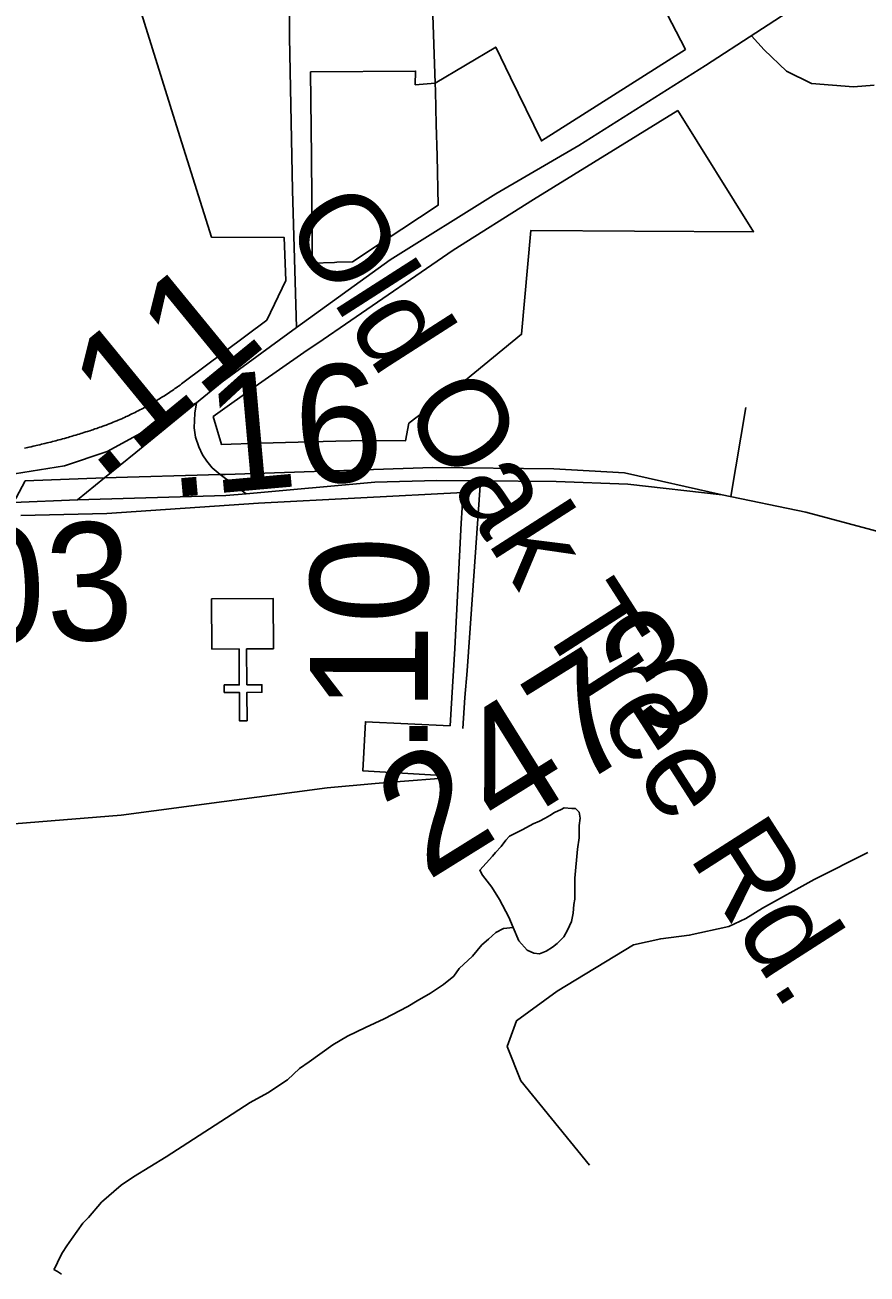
# Model space of a CAD drawing. Extents: x 2001466 to 31450019, y -30647475 to 847247.
# Drawn here: x 2177417 to 2179202, y 745745 to 748395 of the extents above; entities that cross this region are included whole.
import ezdxf

# ---------------------------------------------------------------- set-up
doc = ezdxf.new("R2010")
doc.units = 0
for name, color, linetype in [('Exist Boundary Political City Limit New', 7, 'Continuous'), ('Exist Cultural Church CELL', 7, 'Continuous'), ('Exist Hydrographic Misc Water Feature', 7, 'Continuous'), ('Exist Road Non-System Type 51', 7, 'Continuous'), ('Exist Road Primary Interstate Ramp 1 Lane Attributed', 7, 'Continuous'), ('Exist Road Primary NC Attributed', 7, 'Continuous'), ('Exist Road Primary NC Service Mileage Hundredths English Label', 7, 'Continuous'), ('Exist Road Primary US Attributed', 7, 'Continuous'), ('Exist Road Primary US Divided Attributed', 7, 'Continuous'), ('Exist Road Primary US Mileage Hundredths English Label', 7, 'Continuous'), ('Exist Road Secondary Mileage Hundredths English Label', 7, 'Continuous'), ('Exist Road Secondary Type 51 Attributed', 7, 'Continuous'), ('Exist Road Secondary Type 51 Label', 7, 'Continuous'), ('Exist Road Secondary Type 51 Number Label', 7, 'Continuous'), ('Map Preparation Boundary City Limit Buffer Line', 7, 'Continuous')]:
    doc.layers.add(name, color=color, linetype=linetype)

msp = doc.modelspace()

# ---------------------------------------------------------------- linework, layer by layer
at = {"layer": 'Exist Boundary Political City Limit New'}
for points in [[(2177547.8, 748791.8), (2177741.8, 748169.9), (2177812.5, 747944.7), (2177966.5, 747943.9), (2177970, 747852.8), (2177929.8, 747768.9), (2177751.5, 747635.6), (2177748.5, 747633.4), (2177745.5, 747631.1), (2177742.5, 747629.1), (2177739.8, 747627), (2177737.2, 747625.3), (2177734.8, 747623.6), (2177732.5, 747621.9), (2177729.5, 747619.9), (2177726.5, 747617.9), (2177724, 747616.2), (2177721.2, 747614.2), (2177717.8, 747612.1), (2177714.5, 747609.9), (2177711, 747607.6), (2177707.2, 747605.3), (2177704.8, 747603.7), (2177702.2, 747602.1), (2177699.2, 747600.3), (2177696.8, 747598.8), (2177693.5, 747596.8), (2177690.2, 747594.9), (2177687.8, 747593.4), (2177684, 747591.2), (2177680.8, 747589.4), (2177677.8, 747587.7), (2177674, 747585.6), (2177669.8, 747583.4), (2177666.8, 747581.7), (2177663.8, 747580.1), (2177660, 747578.2), (2177656.5, 747576.4), (2177653.5, 747574.8), (2177650.2, 747573.2), (2177646.8, 747571.4), (2177643.5, 747569.9), (2177640.5, 747568.4), (2177636.8, 747566.6), (2177634, 747565.4), (2177631.2, 747564.1), (2177627.8, 747562.4), (2177624.5, 747561), (2177621.8, 747559.8), (2177618, 747558.1), (2177614.5, 747556.6), (2177611.2, 747555.2), (2177607.5, 747553.7), (2177603.8, 747552.2), (2177599.5, 747550.4), (2177595.5, 747548.8), (2177591.8, 747547.4), (2177588.5, 747546.1), (2177585.8, 747545.1), (2177581.8, 747543.7), (2177579, 747542.6), (2177575.5, 747541.5), (2177572.2, 747540.4), (2177569, 747539.2), (2177565, 747537.9), (2177560.5, 747536.4), (2177557.5, 747535.4), (2177554, 747534.2), (2177549.2, 747532.8), (2177545.8, 747531.6), (2177541.8, 747530.3), (2177538, 747529.2), (2177535.2, 747528.2), (2177531.8, 747527.2), (2177528, 747526.1), (2177524.2, 747524.9), (2177520.2, 747523.8), (2177517, 747522.8), (2177514.2, 747521.9), (2177510.8, 747521), (2177508, 747520.1), (2177505, 747519.3), (2177500.5, 747518), (2177496.2, 747516.9), (2177492.5, 747515.8), (2177489, 747514.9), (2177485.8, 747514), (2177482, 747513.1), (2177478.5, 747512.1), (2177475, 747511.2), (2177471.2, 747510.2), (2177467.2, 747509.2)], [(2178690.8, 748587.8), (2178817.2, 748343.1), (2178512, 748149), (2178446.2, 748283.9), (2178415.2, 748348.1), (2178286.5, 748271.7)], [(2178286.5, 748271.7), (2178281, 748436.6)], [(2178286.5, 748271.7), (2178287, 748254.4), (2178289, 748183.9), (2178290.5, 748117.4), (2178292.8, 748012.4), (2178176, 747935.9), (2178111.2, 747892.8), (2178078, 747891.5), (2178073.2, 747891.3), (2178025.8, 747889.4), (2178025.5, 747938.4), (2178024.2, 748115.4), (2178022.2, 748295.6), (2178245.2, 748297.3), (2178244.5, 748268.1), (2178286.5, 748271.7)], [(2178801, 748213.7), (2178961.8, 747956.2), (2178709.5, 747957.9), (2178489.5, 747959.2), (2178470, 747738.9), (2178351, 747641.6), (2178230.5, 747550.1), (2178223.8, 747513), (2178140.8, 747513.6), (2178076.2, 747512), (2177915.8, 747508.1), (2177833.2, 747505.1), (2177815.8, 747564.1), (2177912, 747632.9), (2178008.2, 747700), (2178049.2, 747727.9), (2178096.2, 747760.1), (2178324.8, 747917.4), (2178495.2, 748025.1), (2178801, 748213.7)], [(2177467.2, 747509.2), (2177463.5, 747508.2), (2177458.8, 747507.1), (2177455.2, 747506.2), (2177451.8, 747505.4), (2177448, 747504.4), (2177444, 747503.6), (2177440.5, 747502.8), (2177437.8, 747502.1), (2177434.2, 747501.3), (2177429.8, 747500.2), (2177425.5, 747499.4), (2177422, 747498.6), (2177419.2, 747498), (2177415.8, 747497.2)], [(2177407.8, 747354.2), (2177590.2, 747358.6), (2177912.2, 747380.8), (2178346, 747403.4), (2178342, 747338.1), (2178328.2, 747072.5), (2178320.5, 746944.4)], [(2178320.5, 746944.4), (2178318.2, 746908.3), (2178138.8, 746916.7), (2178133.5, 746812.4), (2178312.5, 746802.1), (2178312.5, 746797.9), (2178203.5, 746789.4), (2178159.2, 746785.6), (2178057.5, 746776.9), (2177620.8, 746718.8), (2176965, 746665.4)]]:
    msp.add_lwpolyline(points, dxfattribs=at)
at = {"layer": 'Exist Cultural Church CELL'}
msp.add_lwpolyline([(2177943.7, 747071.7), (2177886.8, 747071.3), (2177887.2, 746995.2), (2177919.2, 746995.3), (2177919.3, 746979.4), (2177887.3, 746979.2), (2177887.6, 746919), (2177871.6, 746919), (2177871.3, 746979.1), (2177839.3, 746978.9), (2177839.2, 746994.9), (2177871.2, 746995.1), (2177870.8, 747071.2), (2177813.1, 747071), (2177812.5, 747177.5), (2177943.1, 747178.2)], close=True, dxfattribs=at)
at = {"layer": 'Exist Hydrographic Misc Water Feature'}
for points in [[(2178451.8, 746480.2), (2178443, 746502.2), (2178422.9, 746539.7), (2178406.9, 746565.6), (2178387, 746591.4), (2178381.1, 746601.6), (2178408.5, 746631.5), (2178414.5, 746639.5), (2178426.8, 746651.9), (2178436.4, 746665.8), (2178444, 746674), (2178452.4, 746678), (2178472.3, 746688), (2178494.2, 746700.1), (2178508, 746706.1), (2178520.1, 746712.4), (2178530.1, 746718.2), (2178540, 746724.4), (2178553.7, 746730.4), (2178559.9, 746734.4), (2178576.3, 746732.7), (2178583.9, 746732.8), (2178591.9, 746724.7), (2178594.1, 746712.6), (2178592.3, 746696.6), (2178592.3, 746670.7), (2178588.6, 746646.5), (2178582.6, 746584.9), (2178583, 746558.9), (2178583, 746540.7), (2178581, 746528.8), (2178579.1, 746510.8), (2178575.4, 746492.7), (2178567.2, 746474.5), (2178559.5, 746460.6), (2178545.5, 746446.5), (2178535.3, 746438.3), (2178521.7, 746430.2), (2178507.8, 746424.2), (2178495.9, 746426), (2178481.5, 746432.2), (2178463.7, 746452), (2178451.8, 746480.2)], [(2178451.8, 746480.2), (2178431.5, 746478), (2178415.5, 746469.8), (2178399.7, 746455.6), (2178385.8, 746443.5), (2178365.5, 746419.4), (2178337.8, 746393.5), (2178326.3, 746377.4), (2178304.2, 746359.3), (2178276.5, 746341.1), (2178248.2, 746324.7), (2178228.3, 746312.7), (2178178.5, 746286.6), (2178138.5, 746268.3), (2178100.8, 746250.1), (2178069.2, 746231.7), (2178019.3, 746195.5), (2177999, 746181.5), (2177973.4, 746157.4), (2177931.8, 746129.2), (2177894.1, 746108.9), (2177831.9, 746068.4), (2177716.3, 745993.8), (2177646.8, 745951.6), (2177620.9, 745933.6), (2177579.1, 745897.3), (2177551.2, 745865), (2177539.5, 745853), (2177515.5, 745818.9), (2177505.5, 745805), (2177495.9, 745790.6), (2177489.7, 745778.6), (2177481.5, 745760.7), (2177477.6, 745754.8)], [(2177477.6, 745754.8), (2177485.8, 745750.8), (2177494.2, 745744.6)]]:
    msp.add_lwpolyline(points, dxfattribs=at)
at = {"layer": 'Exist Road Non-System Type 51'}
for points in [[(2179217.9, 748267.1), (2179173.9, 748263.7), (2179084.4, 748270.7), (2179031.8, 748297), (2178984, 748342.5), (2178957.2, 748372.1)], [(2178945.8, 747583.7), (2178913.4, 747394.5)], [(2179204, 746639.4), (2179090.2, 746581.8), (2178980.5, 746521.3), (2178945.4, 746499.7), (2178909.5, 746482.3), (2178825.4, 746463.8), (2178764.9, 746456.6), (2178707.3, 746443.5), (2178545.3, 746345), (2178459.1, 746282.4), (2178439.6, 746228), (2178468.3, 746155.2), (2178614, 745976.1)]]:
    msp.add_lwpolyline(points, dxfattribs=at)
at = {"layer": 'Exist Road Primary Interstate Ramp 1 Lane Attributed'}
msp.add_line((2177830.4, 747441.3), (2177885.9, 747400.6), dxfattribs=at)
for points in [[(2177780.7, 747593.5), (2177591.2, 747489.9), (2177500.8, 747459.8), (2177376.9, 747439.7), (2177190.5, 747419.8)], [(2177780.7, 747593.5), (2177776.6, 747571.3), (2177775.3, 747540.1), (2177778.6, 747520.3), (2177785.4, 747499.9), (2177793, 747483.1), (2177802, 747469.8), (2177813.9, 747455.6), (2177830.4, 747441.3)]]:
    msp.add_lwpolyline(points, dxfattribs=at)
at = {"layer": 'Exist Road Primary NC Attributed'}
for points in [[(2177992.6, 747753.2), (2178191.4, 747896.6), (2178415.3, 748037), (2178591.1, 748139.6), (2178860.1, 748309.2), (2179073.5, 748447.4), (2179230.5, 748556.3), (2179482.7, 748753.2), (2179656.4, 748912.4), (2179890.7, 749169.9), (2180129.8, 749408.7), (2180486.1, 749791.9), (2180755.9, 750091)], [(2177780.7, 747593.5), (2177835.1, 747638), (2177992.6, 747753.2)], [(2177585.5, 747434.4), (2177652, 747488.3), (2177780.7, 747593.5)], [(2177527.8, 747387.7), (2177585.5, 747434.4)]]:
    msp.add_lwpolyline(points, dxfattribs=at)
at = {"layer": 'Exist Road Primary US Attributed'}
msp.add_lwpolyline([(2178895.6, 747398.2), (2179072.5, 747361.6), (2179302.7, 747299.8), (2179752.1, 747133.3), (2180028.3, 747023.3), (2180620.1, 746801.3), (2180794.8, 746729.1), (2180996.8, 746622.3)], dxfattribs=at)
at = {"layer": 'Exist Road Primary US Divided Attributed'}
for points in [[(2178895.6, 747398.2), (2178688.3, 747444.7), (2178538, 747453.1), (2178281.7, 747456.3), (2177841.2, 747441.6), (2177830.4, 747441.3)], [(2177585.5, 747434.4), (2177416.7, 747427.7)], [(2177830.4, 747441.3), (2177585.5, 747434.4)], [(2177885.9, 747400.6), (2178158.3, 747424.8), (2178290, 747428.9), (2178382.9, 747427.8)], [(2178382.9, 747427.8), (2178542.9, 747426.4), (2178695.2, 747420.9), (2178895.6, 747398.2)], [(2177527.8, 747387.7), (2177842.6, 747396.7), (2177885.9, 747400.6)], [(2177391.4, 747381.9), (2177527.8, 747387.7)]]:
    msp.add_lwpolyline(points, dxfattribs=at)
at = {"layer": 'Exist Road Secondary Type 51 Attributed'}
for points in [[(2177992.6, 747753.2), (2177984.2, 748044.3), (2177977.9, 748368.9), (2177974.8, 749030.7), (2177968.5, 749323.9), (2177954.9, 749920.7), (2177966.4, 750750.1), (2177960.2, 751047.4), (2177971.7, 751770), (2177987.4, 752377.3), (2177992.8, 752657.4)], [(2177416.7, 747427.7), (2177397.8, 747391.8), (2177391.4, 747381.9)], [(2178382.9, 747427.8), (2178370.2, 747246), (2178354.5, 747024.8), (2178349.8, 746968.3), (2178345.1, 746902.4)]]:
    msp.add_lwpolyline(points, dxfattribs=at)
at = {"layer": 'Map Preparation Boundary City Limit Buffer Line'}
for points in [[(2177547.8, 748791.8), (2177741.8, 748169.9), (2177812.5, 747944.7), (2177966.5, 747943.9), (2177970, 747852.8), (2177929.8, 747768.9), (2177751.5, 747635.6), (2177748.5, 747633.4), (2177745.5, 747631.1), (2177742.5, 747629.1), (2177739.8, 747627), (2177737.2, 747625.3), (2177734.8, 747623.6), (2177732.5, 747621.9), (2177729.5, 747619.9), (2177726.5, 747617.9), (2177724, 747616.2), (2177721.2, 747614.2), (2177717.8, 747612.1), (2177714.5, 747609.9), (2177711, 747607.6), (2177707.2, 747605.3), (2177704.8, 747603.7), (2177702.2, 747602.1), (2177699.2, 747600.3), (2177696.8, 747598.8), (2177693.5, 747596.8), (2177690.2, 747594.9), (2177687.8, 747593.4), (2177684, 747591.2), (2177680.8, 747589.4), (2177677.8, 747587.7), (2177674, 747585.6), (2177669.8, 747583.4), (2177666.8, 747581.7), (2177663.8, 747580.1), (2177660, 747578.2), (2177656.5, 747576.4), (2177653.5, 747574.8), (2177650.2, 747573.2), (2177646.8, 747571.4), (2177643.5, 747569.9), (2177640.5, 747568.4), (2177636.8, 747566.6), (2177634, 747565.4), (2177631.2, 747564.1), (2177627.8, 747562.4), (2177624.5, 747561), (2177621.8, 747559.8), (2177618, 747558.1), (2177614.5, 747556.6), (2177611.2, 747555.2), (2177607.5, 747553.7), (2177603.8, 747552.2), (2177599.5, 747550.4), (2177595.5, 747548.8), (2177591.8, 747547.4), (2177588.5, 747546.1), (2177585.8, 747545.1), (2177581.8, 747543.7), (2177579, 747542.6), (2177575.5, 747541.5), (2177572.2, 747540.4), (2177569, 747539.2), (2177565, 747537.9), (2177560.5, 747536.4), (2177557.5, 747535.4), (2177554, 747534.2), (2177549.2, 747532.8), (2177545.8, 747531.6), (2177541.8, 747530.3), (2177538, 747529.2), (2177535.2, 747528.2), (2177531.8, 747527.2), (2177528, 747526.1), (2177524.2, 747524.9), (2177520.2, 747523.8), (2177517, 747522.8), (2177514.2, 747521.9), (2177510.8, 747521), (2177508, 747520.1), (2177505, 747519.3), (2177500.5, 747518), (2177496.2, 747516.9), (2177492.5, 747515.8), (2177489, 747514.9), (2177485.8, 747514), (2177482, 747513.1), (2177478.5, 747512.1), (2177475, 747511.2), (2177471.2, 747510.2), (2177467.2, 747509.2)], [(2178690.8, 748587.8), (2178817.2, 748343.1), (2178512, 748149), (2178446.2, 748283.9), (2178415.2, 748348.1), (2178286.5, 748271.7)], [(2178286.5, 748271.7), (2178281, 748436.6)], [(2178286.5, 748271.7), (2178287, 748254.4), (2178289, 748183.9), (2178290.5, 748117.4), (2178292.8, 748012.4), (2178176, 747935.9), (2178111.2, 747892.8), (2178078, 747891.5), (2178073.2, 747891.3), (2178025.8, 747889.4), (2178025.5, 747938.4), (2178024.2, 748115.4), (2178022.2, 748295.6), (2178245.2, 748297.3), (2178244.5, 748268.1), (2178286.5, 748271.7)], [(2178801, 748213.7), (2178961.8, 747956.2), (2178709.5, 747957.9), (2178489.5, 747959.2), (2178470, 747738.9), (2178351, 747641.6), (2178230.5, 747550.1), (2178223.8, 747513), (2178140.8, 747513.6), (2178076.2, 747512), (2177915.8, 747508.1), (2177833.2, 747505.1), (2177815.8, 747564.1), (2177912, 747632.9), (2178008.2, 747700), (2178049.2, 747727.9), (2178096.2, 747760.1), (2178324.8, 747917.4), (2178495.2, 748025.1), (2178801, 748213.7)], [(2177467.2, 747509.2), (2177463.5, 747508.2), (2177458.8, 747507.1), (2177455.2, 747506.2), (2177451.8, 747505.4), (2177448, 747504.4), (2177444, 747503.6), (2177440.5, 747502.8), (2177437.8, 747502.1), (2177434.2, 747501.3), (2177429.8, 747500.2), (2177425.5, 747499.4), (2177422, 747498.6), (2177419.2, 747498), (2177415.8, 747497.2)], [(2177407.8, 747354.2), (2177590.2, 747358.6), (2177912.2, 747380.8), (2178346, 747403.4), (2178342, 747338.1), (2178328.2, 747072.5), (2178320.5, 746944.4)], [(2178320.5, 746944.4), (2178318.2, 746908.3), (2178138.8, 746916.7), (2178133.5, 746812.4), (2178312.5, 746802.1), (2178312.5, 746797.9), (2178203.5, 746789.4), (2178159.2, 746785.6), (2178057.5, 746776.9), (2177620.8, 746718.8), (2176965, 746665.4)]]:
    msp.add_lwpolyline(points, dxfattribs=at)

# ---------------------------------------------------------------- texts
at = {"layer": 'Exist Road Primary NC Service Mileage Hundredths English Label'}
msp.add_text('.11', height=250, rotation=39.2732, dxfattribs=at).set_placement((2177572.7, 747423.4))
at = {"layer": 'Exist Road Primary US Mileage Hundredths English Label'}
for s, rotation, p in [('.16', 5.0955, (2177721, 747392.2)), ('.03', 2.2636, (2177185.6, 747075))]:
    msp.add_text(s, height=250, rotation=rotation, dxfattribs=at).set_placement(p)
at = {"layer": 'Exist Road Secondary Mileage Hundredths English Label'}
msp.add_text('.10', height=250, rotation=89.87, dxfattribs=at).set_placement((2178270.8, 746845.3))
at = {"layer": 'Exist Road Secondary Type 51 Label'}
msp.add_text('Old Oak Tree Rd.', height=190, rotation=302.652, dxfattribs=at).set_placement((2177961.6, 747975))
at = {"layer": 'Exist Road Secondary Type 51 Number Label'}
msp.add_text('2473', height=250, rotation=31.918, dxfattribs=at).set_placement((2178269.2, 746577.7))

doc.saveas('drawing.dxf')
